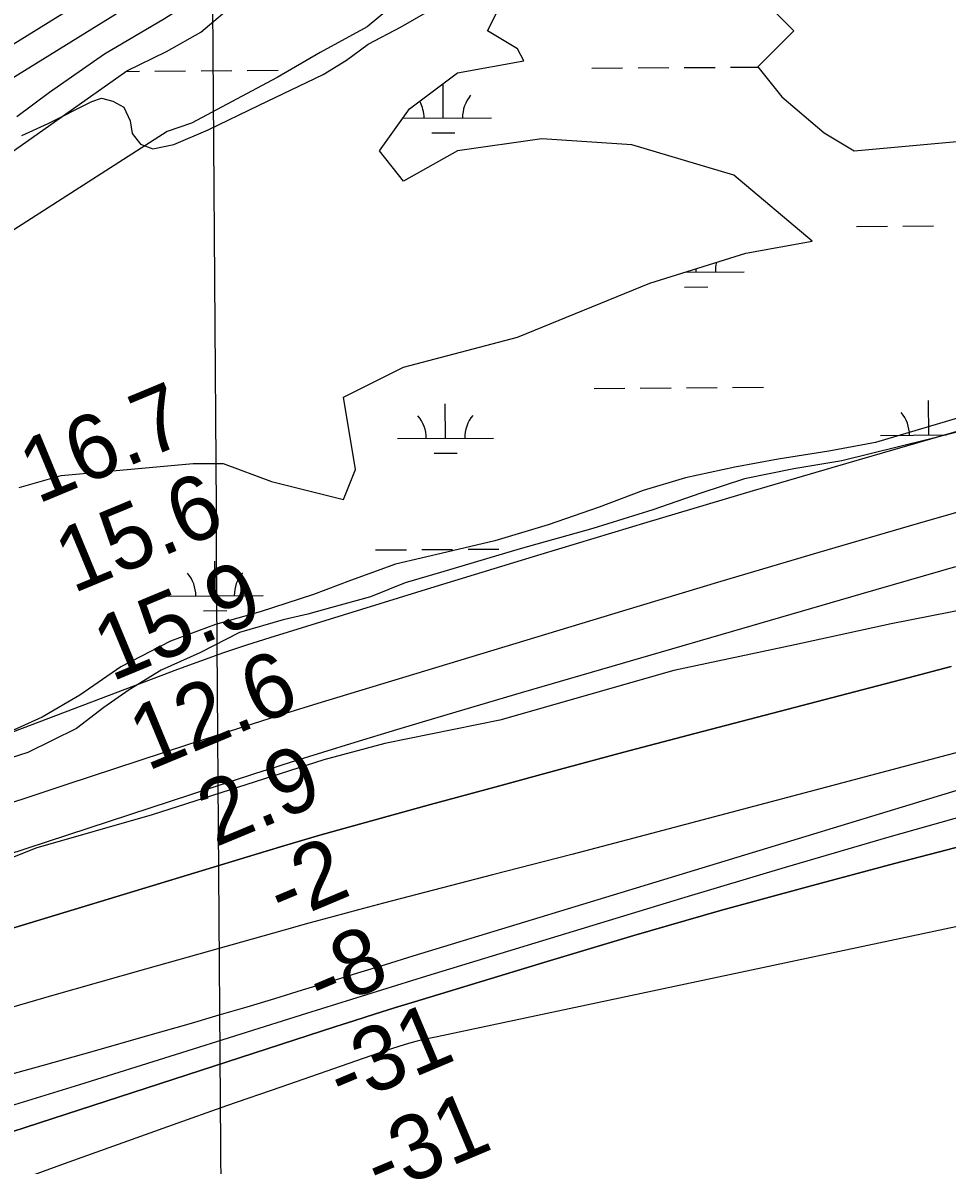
# Model space of a CAD drawing. Extents: x 3508733 to 3546731, y 546897 to 572481.
# Drawn here: x 3538993 to 3539953, y 565097 to 566284 of the extents above; entities that cross this region are included whole.
import ezdxf

# ---------------------------------------------------------------- set-up
doc = ezdxf.new("R2010")
doc.units = 0
for name, color, linetype in [('V-GRID-MAJR', 7, 'Continuous'), ('V-LEVE-TOET', 7, 'Continuous'), ('V-RIVR-EDGE', 7, 'Continuous'), ('V-RIVR-RANG', 7, 'Continuous'), ('V-SITE-VEGE', 7, 'Continuous'), ('V-SURV-LINE', 7, 'Continuous'), ('V-TOPO-DPTH', 7, 'Continuous'), ('V-TOPO-MINR', 7, 'Continuous'), ('V-TOPO-WATR', 7, 'Continuous'), ('V-WETL-SWMP', 7, 'Continuous')]:
    doc.layers.add(name, color=color, linetype=linetype)

msp = doc.modelspace()

# ---------------------------------------------------------------- linework, layer by layer
at = {"layer": 'V-GRID-MAJR'}
msp.add_spline([(3539288.985, 552476.34), (3539245.802, 558535.316), (3539202.606, 564596.225), (3539159.409, 570657.151), (3539159.395, 570659.068)], degree=3, dxfattribs=at)
at = {"layer": 'V-LEVE-TOET'}
msp.add_lwpolyline([(3538987.001, 566186.468), (3539021.045, 566211.595), (3539077.9960000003, 566251.634), (3539140.423, 566288.1680000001), (3539196.6380000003, 566324.08), (3539243.1240000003, 566352.514), (3539268.089, 566366.715), (3539292.403, 566384.3690000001), (3539309.0700000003, 566395.901), (3539351.383, 566420.938), (3539403.382, 566449.3150000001), (3539429.052, 566464.886), (3539467.882, 566486.515), (3539527.589, 566526.522), (3539596.3140000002, 566571.9450000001), (3539689.316, 566631.5750000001)], dxfattribs=at)
at = {"layer": 'V-RIVR-EDGE'}
msp.add_lwpolyline([(3540941.091581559, 565895.2248835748), (3540846.6670422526, 565869.1111046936), (3540762.686070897, 565854.0005889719), (3540752.8946185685, 565858.92661691), (3540744.9140645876, 565852.8190799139), (3540730.794156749, 565841.824907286), (3540687.871707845, 565829.0637738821), (3540618.582460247, 565808.4023861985), (3540558.505273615, 565796.2963985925), (3540475.7270225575, 565771.9920029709), (3540356.820822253, 565756.9678473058), (3540231.7661775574, 565733.3807161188), (3540122.038706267, 565713.432047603), (3540032.520498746, 565689.144317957), (3539977.95479177, 565675.7992479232), (3539895.196236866, 565659.4602553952), (3539795.2677933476, 565637.6491755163), (3539669.592849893, 565610.9999428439), (3539488.7106894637, 565559.3654122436), (3539369.169039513, 565535.1519219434), (3539306.016115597, 565518.151723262), (3539127.5712126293, 565460.9966224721), (3539006.778359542, 565426.3698659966), (3538896.9917997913, 565382.5249882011)], dxfattribs=at)
at = {"layer": 'V-SITE-VEGE'}
for points in [[(3539075.038, 566205.349), (3539086.606, 566202.492), (3539098.136, 566196.223), (3539104.802, 566181.821), (3539106.7090000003, 566168.835), (3539115.458, 566157.823), (3539128.3680000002, 566152.904), (3539150.255, 566157.4400000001), (3539185.907, 566172.747), (3539238.727, 566198.099), (3539305.2660000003, 566230.126), (3539329.312, 566244.873), (3539352.012, 566261.685), (3539386.328, 566279.734), (3539444.014, 566313.221)], [(3538992.0470000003, 566166.679), (3539019.478, 566179.343), (3539064.764, 566202.047), (3539075.038, 566205.349)], [(3539976.951, 565876.8150000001), (3539879.057, 565847.86), (3539830.509, 565838.839), (3539777.875, 565830.542), (3539732.748, 565822.166), (3539681.447, 565811.127), (3539637.63, 565797.959), (3539591.724, 565780.719), (3539538.978, 565762.186), (3539483.526, 565745.737), (3539433.586, 565734), (3539380.225, 565721.6190000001), (3539333.6350000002, 565704.386), (3539295.2600000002, 565689.794), (3539239.794, 565671.978), (3539193.2490000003, 565658.838), (3539146.659, 565641.606), (3539095.1890000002, 565614.876), (3539052.56, 565585.317), (3539013.414, 565562.5430000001), (3538965.415, 565541.232)]]:
    msp.add_lwpolyline(points, dxfattribs=at)
at = {"layer": 'V-SURV-LINE'}
for points in [[(3538284.070852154, 565829.2707883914), (3540204.4899460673, 567017.79915313)], [(3540220.295289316, 566992.3002991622), (3538299.8758837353, 565803.7717415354)]]:
    msp.add_lwpolyline(points, dxfattribs=at)
at = {"layer": 'V-TOPO-DPTH'}
for points in [[(3540936.4803605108, 565988.1136149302), (3540826.9472173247, 565974.3126524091), (3540740.280276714, 565961.9449577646), (3540653.9558973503, 565947.6947879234), (3540568.1453598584, 565930.6209052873), (3540482.6773836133, 565911.6645474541), (3540271.581719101, 565861.1967157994), (3540250.5395173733, 565856.0240595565), (3540229.543913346, 565850.673310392), (3540208.6182058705, 565845.0554218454), (3540187.739096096, 565839.259440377), (3540024.651953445, 565792.8655205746), (3539922.344644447, 565763.4655862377), (3539820.1445425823, 565733.7011786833), (3539718.1052514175, 565703.3900613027), (3539616.173167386, 565672.7144707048), (3539299.7729241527, 565576.5721167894), (3539266.0891180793, 565566.2128475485), (3539232.4529993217, 565555.7027473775), (3539198.888411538, 565544.9664008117), (3539165.3715110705, 565534.0792233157), (3539037.9565860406, 565492.2167189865), (3538940.78715753, 565460.2272107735)], [(3540889.14811453, 565731.7135951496), (3540379.4669648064, 565603.1453332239), (3540347.722498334, 565595.0264493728), (3540316.014743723, 565586.7684838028), (3540284.3620569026, 565578.3018956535), (3540252.7460819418, 565569.6962257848), (3540199.248315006, 565554.94509761), (3540140.97879588, 565538.6259056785), (3540082.7996667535, 565521.9952454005), (3540024.7561226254, 565504.8973826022), (3539966.8029684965, 565487.488051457), (3539398.326067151, 565314.2210822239), (3539369.5577381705, 565305.4309196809), (3539340.7975837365, 565296.6141577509), (3539312.049691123, 565287.7574967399), (3539283.3099730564, 565278.8742363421), (3539254.549738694, 565270.0602734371), (3539225.753977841, 565261.3652961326), (3539196.9049272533, 565252.8487972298), (3539168.020350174, 565244.4512839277), (3539120.194672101, 565230.7075399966), (3539067.3287482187, 565215.6784641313), (3539014.407014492, 565200.8507894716), (3538961.4015660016, 565186.3252166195)], [(3540889.14811453, 565731.7135951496), (3540379.4669648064, 565603.1453332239), (3540347.722498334, 565595.0264493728), (3540316.014743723, 565586.7684838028), (3540284.3620569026, 565578.3018956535), (3540252.7460819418, 565569.6962257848), (3540199.248315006, 565554.94509761), (3540140.97879588, 565538.6259056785), (3540082.7996667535, 565521.9952454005), (3540024.7561226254, 565504.8973826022), (3539966.8029684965, 565487.488051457), (3539398.326067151, 565314.2210822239), (3539369.5577381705, 565305.4309196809), (3539340.7975837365, 565296.6141577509), (3539312.049691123, 565287.7574967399), (3539283.3099730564, 565278.8742363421), (3539254.549738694, 565270.0602734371), (3539225.753977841, 565261.3652961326), (3539196.9049272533, 565252.8487972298), (3539168.020350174, 565244.4512839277), (3539120.194672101, 565230.7075399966), (3539067.3287482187, 565215.6784641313), (3539014.407014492, 565200.8507894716), (3538961.4015660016, 565186.3252166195)], [(3538972.4596210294, 565340.201409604), (3539245.8450206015, 565423.3699427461), (3539264.482741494, 565428.9616945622), (3539283.148255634, 565434.4576985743), (3539301.855459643, 565439.8100808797), (3539320.590456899, 565445.0667153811), (3539416.7793086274, 565471.6568949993), (3539483.666705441, 565489.9988144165), (3539550.603601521, 565508.156762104), (3539617.6147465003, 565526.0387521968), (3539684.675390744, 565543.7367705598), (3539912.909552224, 565603.4675136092), (3539957.4621721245, 565615.1489119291)], [(3538972.4596210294, 565340.201409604), (3539245.8450206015, 565423.3699427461), (3539264.482741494, 565428.9616945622), (3539283.148255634, 565434.4576985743), (3539301.855459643, 565439.8100808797), (3539320.590456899, 565445.0667153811), (3539416.7793086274, 565471.6568949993), (3539483.666705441, 565489.9988144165), (3539550.603601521, 565508.156762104), (3539617.6147465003, 565526.0387521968), (3539684.675390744, 565543.7367705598), (3539912.909552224, 565603.4675136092), (3539957.4621721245, 565615.1489119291)], [(3538953.934431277, 565122.7774909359), (3539317.323974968, 565240.8421287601), (3539337.9416501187, 565247.4772129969), (3539358.583516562, 565254.0354124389), (3539379.2616699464, 565260.4782846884), (3539399.9640146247, 565266.8442721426), (3539537.911325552, 565308.8421091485), (3539627.7639120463, 565335.5873125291), (3539717.827678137, 565361.5834051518), (3539808.2082136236, 565386.4558316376), (3539898.7999287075, 565410.5791473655), (3540322.8679760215, 565520.6790827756)], [(3538953.934431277, 565122.7774909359), (3539317.323974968, 565240.8421287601), (3539337.9416501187, 565247.4772129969), (3539358.583516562, 565254.0354124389), (3539379.2616699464, 565260.4782846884), (3539399.9640146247, 565266.8442721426), (3539537.911325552, 565308.8421091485), (3539627.7639120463, 565335.5873125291), (3539717.827678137, 565361.5834051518), (3539808.2082136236, 565386.4558316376), (3539898.7999287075, 565410.5791473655), (3540322.8679760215, 565520.6790827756)], [(3540277.538553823, 565411.4910889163), (3539423.6377034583, 565230.502637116), (3539416.706592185, 565229.2259699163), (3539409.8218908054, 565227.679578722), (3539402.9699403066, 565226.0066973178), (3539396.167116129, 565224.1440805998), (3539389.3970428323, 565222.1549736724), (3539377.1538902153, 565218.3722111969), (3539373.9363933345, 565217.3488972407), (3539372.3345862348, 565216.8160240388), (3539370.7362498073, 565216.2725427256), (3539261.0692126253, 565178.374780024), (3539204.6913336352, 565158.7298266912), (3539148.381947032, 565138.892041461), (3539092.1752990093, 565118.7650083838), (3539036.037143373, 565098.4451434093), (3538077.0137775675, 564748.5243530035)], [(3540277.538553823, 565411.4910889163), (3539423.6377034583, 565230.502637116), (3539416.706592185, 565229.2259699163), (3539409.8218908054, 565227.679578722), (3539402.9699403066, 565226.0066973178), (3539396.167116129, 565224.1440805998), (3539389.3970428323, 565222.1549736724), (3539377.1538902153, 565218.3722111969), (3539373.9363933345, 565217.3488972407), (3539372.3345862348, 565216.8160240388), (3539370.7362498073, 565216.2725427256), (3539261.0692126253, 565178.374780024), (3539204.6913336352, 565158.7298266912), (3539148.381947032, 565138.892041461), (3539092.1752990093, 565118.7650083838), (3539036.037143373, 565098.4451434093), (3538077.0137775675, 564748.5243530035)]]:
    msp.add_lwpolyline(points, dxfattribs=at)
at = {"layer": 'V-TOPO-MINR'}
for points in [[(3540936.4803605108, 565988.1136149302), (3540826.9472173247, 565974.3126524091), (3540740.280276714, 565961.9449577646), (3540653.9558973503, 565947.6947879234), (3540568.1453598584, 565930.6209052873), (3540482.6773836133, 565911.6645474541), (3540271.581719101, 565861.1967157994), (3540250.5395173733, 565856.0240595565), (3540229.543913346, 565850.673310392), (3540208.6182058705, 565845.0554218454), (3540187.739096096, 565839.259440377), (3540024.651953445, 565792.8655205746), (3539922.344644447, 565763.4655862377), (3539820.1445425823, 565733.7011786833), (3539718.1052514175, 565703.3900613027), (3539616.173167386, 565672.7144707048), (3539299.7729241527, 565576.5721167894), (3539266.0891180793, 565566.2128475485), (3539232.4529993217, 565555.7027473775), (3539198.888411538, 565544.9664008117), (3539165.3715110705, 565534.0792233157), (3539037.9565860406, 565492.2167189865), (3538940.78715753, 565460.2272107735)], [(3540132.086203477, 565908.0570331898), (3539862.057247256, 565829.7798721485), (3539751.6572317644, 565797.4686918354), (3539641.3702541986, 565764.7797090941), (3539531.252833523, 565731.5240227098), (3539421.248450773, 565697.890533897), (3539249.8235075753, 565644.9955497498), (3539225.6950915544, 565637.2972333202), (3539201.6715355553, 565629.2939073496), (3539177.8052695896, 565620.8330670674), (3539154.043863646, 565612.0672172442), (3538282.0732179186, 565280.8886056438)], [(3540889.14811453, 565731.7135951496), (3540379.4669648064, 565603.1453332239), (3540347.722498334, 565595.0264493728), (3540316.014743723, 565586.7684838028), (3540284.3620569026, 565578.3018956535), (3540252.7460819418, 565569.6962257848), (3540199.248315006, 565554.94509761), (3540140.97879588, 565538.6259056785), (3540082.7996667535, 565521.9952454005), (3540024.7561226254, 565504.8973826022), (3539966.8029684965, 565487.488051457), (3539398.326067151, 565314.2210822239), (3539369.5577381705, 565305.4309196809), (3539340.7975837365, 565296.6141577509), (3539312.049691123, 565287.7574967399), (3539283.3099730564, 565278.8742363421), (3539254.549738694, 565270.0602734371), (3539225.753977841, 565261.3652961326), (3539196.9049272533, 565252.8487972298), (3539168.020350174, 565244.4512839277), (3539120.194672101, 565230.7075399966), (3539067.3287482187, 565215.6784641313), (3539014.407014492, 565200.8507894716), (3538961.4015660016, 565186.3252166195)], [(3539962.105820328, 565718.5444307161), (3539912.9041189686, 565704.4826218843), (3539863.736514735, 565690.3006767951), (3539511.0190714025, 565587.8628867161), (3539467.7090244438, 565575.1666910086), (3539424.4422894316, 565562.3258878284), (3539381.24052234, 565549.26817344), (3539338.0820671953, 565536.0658515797), (3539270.8803612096, 565515.3241177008), (3539261.3630145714, 565512.3597727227), (3539251.856026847, 565509.3628588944), (3539242.364577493, 565506.317091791), (3539232.8834870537, 565503.2387558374), (3538352.9943480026, 565215.0517003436)], [(3540887.3309486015, 565698.1696013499), (3540793.7351620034, 565674.718220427), (3540700.164476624, 565651.1674433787), (3540606.631443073, 565627.4675721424), (3540513.1235107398, 565603.668304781), (3540357.8351759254, 565564.0131502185), (3540341.9974248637, 565559.9394300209), (3540326.169257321, 565555.8290674), (3540310.3554650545, 565551.6637411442), (3540294.551256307, 565547.4617724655), (3540109.162147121, 565497.8261983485), (3540000.8297329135, 565468.2228778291), (3539892.709481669, 565437.8782963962), (3539784.9074748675, 565406.4218235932), (3539677.3176310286, 565374.2240898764), (3539412.472026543, 565293.4771005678), (3539381.284801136, 565283.9185791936), (3539350.1164928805, 565274.2990818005), (3539318.9765603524, 565264.588120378), (3539287.8555449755, 565254.8161829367), (3539151.515974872, 565211.7858556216), (3539052.152615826, 565180.7372702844), (3538952.673603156, 565150.067654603)], [(3540226.1660214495, 565595.5958563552), (3539810.949598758, 565485.1825044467), (3539728.537306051, 565463.3523634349), (3539646.0972913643, 565441.6278330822), (3539563.6156937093, 565420.0617187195), (3539481.1063740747, 565398.6012150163), (3539367.7822137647, 565369.2420239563), (3539341.936171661, 565362.4589799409), (3539316.119445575, 565355.5674865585), (3539290.346693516, 565348.5133191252), (3539264.6032574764, 565341.3507023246), (3539120.6103923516, 565300.7978226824), (3539022.991011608, 565272.9424427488), (3538925.50294824, 565244.6404733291)], [(3540322.8679760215, 565520.6790827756), (3539898.7999287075, 565410.5791473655), (3539808.2082136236, 565386.4558316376), (3539717.827678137, 565361.5834051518), (3539627.7639120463, 565335.5873125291), (3539537.911325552, 565308.8421091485), (3539399.9640146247, 565266.8442721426), (3539379.2616699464, 565260.4782846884), (3539358.583516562, 565254.0354124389), (3539337.9416501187, 565247.4772129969), (3539317.323974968, 565240.8421287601), (3538953.934431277, 565122.7774909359)], [(3540277.538553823, 565411.4910889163), (3539423.6377034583, 565230.502637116), (3539416.706592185, 565229.2259699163), (3539409.8218908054, 565227.679578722), (3539402.9699403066, 565226.0066973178), (3539396.167116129, 565224.1440805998), (3539389.3970428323, 565222.1549736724), (3539377.1538902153, 565218.3722111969), (3539373.9363933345, 565217.3488972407), (3539372.3345862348, 565216.8160240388), (3539370.7362498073, 565216.2725427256), (3539261.0692126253, 565178.374780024), (3539204.6913336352, 565158.7298266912), (3539148.381947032, 565138.892041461), (3539092.1752990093, 565118.7650083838), (3539036.037143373, 565098.4451434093), (3538077.0137775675, 564748.5243530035)]]:
    msp.add_lwpolyline(points, dxfattribs=at)
at = {"layer": 'V-TOPO-WATR'}
msp.add_lwpolyline([(3539957.4621721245, 565615.1489119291), (3539912.909552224, 565603.4675136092), (3539684.675390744, 565543.7367705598), (3539617.6147465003, 565526.0387521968), (3539550.603601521, 565508.156762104), (3539483.666705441, 565489.9988144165), (3539416.7793086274, 565471.6568949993), (3539320.590456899, 565445.0667153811), (3539301.855459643, 565439.8100808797), (3539283.148255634, 565434.4576985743), (3539264.482741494, 565428.9616945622), (3539245.8450206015, 565423.3699427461), (3538972.4596210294, 565340.201409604)], dxfattribs=at)
at = {"layer": 'V-WETL-SWMP'}
for p, q in [((3539100.387568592, 566233.3160934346), (3539114.3529588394, 566233.4115575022)), ((3539130.3525849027, 566233.5209271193), (3539162.3518370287, 566233.7396663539)), ((3539178.351463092, 566233.8490359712), (3539210.3507152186, 566234.0677752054)), ((3539226.350341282, 566234.1771448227), (3539258.3495934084, 566234.3958840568)), ((3539584.249976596, 566236.6236611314), (3539616.2492287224, 566236.8424003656)), ((3539632.248854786, 566236.9517699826), (3539664.248106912, 566237.1705092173)), ((3539680.247732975, 566237.2798788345), (3539712.2469851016, 566237.4986180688)), ((3539728.2466111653, 566237.607987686), (3539756.9247869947, 566237.8040248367)), ((3539430.0084394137, 566184.826120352), (3539429.7649993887, 566220.4390657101)), ((3539387.9358183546, 566184.5385219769), (3539480.0072708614, 566185.1679004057)), ((3539418.1141993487, 566169.3134545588), (3539442.113638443, 566169.4775089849)), ((3539859.2874669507, 566072.3258790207), (3539891.2867190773, 566072.5446182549)), ((3539907.2863451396, 566072.6539878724), (3539939.285597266, 566072.8727271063)), ((3539680.719328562, 566024.6741479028), (3539742.5435777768, 566025.0967636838)), ((3539692.5447463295, 566024.7549836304), (3539692.5200907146, 566028.3618640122)), ((3539680.6505062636, 566009.2423178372), (3539704.6499453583, 566009.4063722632)), ((3539586.5239955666, 565903.9564529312), (3539618.523247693, 565904.1751921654)), ((3539634.5228737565, 565904.2845617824), (3539666.5221258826, 565904.5033010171)), ((3539682.521751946, 565904.6126706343), (3539714.5210040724, 565904.8314098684)), ((3539730.5206301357, 565904.9407794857), (3539762.519882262, 565905.1595187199)), ((3539432.2824583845, 565852.1589121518), (3539432.0363783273, 565888.1580689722)), ((3539934.1787282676, 565855.5897550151), (3539933.932648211, 565891.5889118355)), ((3539382.283626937, 565851.8171320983), (3539482.281289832, 565852.5006922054)), ((3539884.1798968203, 565855.2479749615), (3539952.4715443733, 565855.7148003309)), ((3539420.388218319, 565836.6462463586), (3539444.3876574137, 565836.8103007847)), ((3539359.665216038, 565736.2278279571), (3539391.6644681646, 565736.4465671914)), ((3539407.6640942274, 565736.5559368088), (3539439.6633463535, 565736.7746760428)), ((3539455.6629724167, 565736.8840456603), (3539487.6622245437, 565737.1027848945)), ((3539192.922495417, 565688.6569325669), (3539192.6764153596, 565724.6560893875)), ((3539142.9236639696, 565688.3151525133), (3539242.9213268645, 565688.9987126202)), ((3539181.028255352, 565673.1442667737), (3539205.027694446, 565673.3083211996))]:
    msp.add_line(p, q, dxfattribs=at)
for points in [[(3538989.341, 565801.209), (3539033.017, 565813.688), (3539170.284, 565826.167), (3539201.482, 565826.167), (3539251.397, 565807.449), (3539326.27, 565788.73), (3539338.7490000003, 565819.928), (3539326.27, 565894.801), (3539388.665, 565925.998), (3539507.214, 565957.1950000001), (3539644.482, 566013.35), (3539744.313, 566044.547), (3539812.946, 566057.026), (3539731.8340000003, 566125.66), (3539625.7630000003, 566156.857), (3539532.1720000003, 566163.0970000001), (3539444.8200000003, 566150.618), (3539388.665, 566119.421), (3539363.707, 566150.618), (3539394.904, 566194.294), (3539444.8200000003, 566231.73), (3539513.453, 566244.209), (3539507.214, 566256.688), (3539476.017, 566275.407), (3539494.735, 566312.843)], [(3539763.031, 566306.604), (3539794.228, 566275.407), (3539775.5100000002, 566256.688), (3539756.792, 566237.97), (3539781.7490000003, 566206.773), (3539825.4250000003, 566169.336), (3539856.623, 566150.618), (3539993.89, 566163.0970000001), (3540268.4250000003, 566294.125)], [(3539377.123, 566301.292), (3539350.957, 566279.742), (3539302.216, 566252.98), (3539257.576, 566226.856), (3539168.348, 566179.383), (3539143.006, 566170.79), (3538519.309, 565770.836)], [(3538756.663, 565990.928), (3539101.39, 566234.023), (3539142.552, 566254.044), (3539178.255, 566274.125), (3539205.1180000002, 566297.032)], [(3539971.6410000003, 565860.536), (3539932.25, 565850.629), (3539843.7970000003, 565828.854), (3539794.085, 565820.438), (3539742.971, 565809.971), (3539697.325, 565795.308), (3539647.514, 565777.934), (3539585.2770000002, 565758.629), (3539509.9250000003, 565737.399), (3539426.955, 565712.808), (3539390.313, 565702.182), (3539354.3140000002, 565687.4130000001), (3539312.84, 565676.151), (3539289.336, 565669.5160000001), (3539263.771, 565663.593), (3539218.14, 565650.309), (3539177.25, 565629.392), (3539137.079, 565611.224), (3539103.7770000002, 565590.9130000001), (3539077.3880000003, 565572.593), (3539048.894, 565550.852), (3538998.311, 565525.905), (3538952.665, 565511.243)]]:
    msp.add_lwpolyline(points, dxfattribs=at)
for centre, radius, start, end in [((3539485.2468388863, 566185.6785310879), 35.246287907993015, 139.6198310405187, 181.16348937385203), ((3539374.763548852, 566184.9232937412), 35.24628790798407, 359.619834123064, 29.39072436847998), ((3539747.7831458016, 566025.6073943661), 35.246287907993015, 164.51643547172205, 181.16348937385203), ((3539377.037567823, 565852.256085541), 35.24628790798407, 359.619834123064, 41.163492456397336), ((3539487.5208578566, 565853.0113228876), 35.246287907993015, 139.6198310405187, 181.16348937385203), ((3539878.933837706, 565855.6869284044), 35.24628790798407, 359.619834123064, 41.163492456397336), ((3539137.677604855, 565688.7541059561), 35.24628790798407, 359.619834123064, 41.163492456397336), ((3539248.160894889, 565689.5093433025), 35.246287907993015, 139.6198310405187, 181.16348937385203)]:
    msp.add_arc(centre, radius, start, end, dxfattribs=at)

# ---------------------------------------------------------------- texts
at = {"layer": 'V-RIVR-RANG'}
for s, height, rotation, p in [('16.7', 67, 22.548325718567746, (3539008.4591192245, 565783.643554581)), ('15.6', 67, 22.548325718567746, (3539045.323812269, 565690.6735076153)), ('15.9', 67, 22.548325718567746, (3539085.3565039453, 565599.0184050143)), ('12.6', 67, 22.548325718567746, (3539122.4648122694, 565506.1485076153)), ('2.9', 67, 22.548325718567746, (3539193.193029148, 565427.2382503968)), ('-2', 67.00000000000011, 22.829138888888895, (3539263.195504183, 565347.7517508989)), ('-8', 67.00000000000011, 22.829138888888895, (3539303.7114370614, 565256.3084895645)), ('-31', 67.00000000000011, 22.829138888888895, (3539325.5063909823, 565156.9838685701)), ('-31', 67.00000000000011, 22.829138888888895, (3539364.0773909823, 565064.7218685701))]:
    msp.add_text(s, height=height, rotation=rotation, dxfattribs=at).set_placement(p)

doc.saveas('drawing.dxf')
